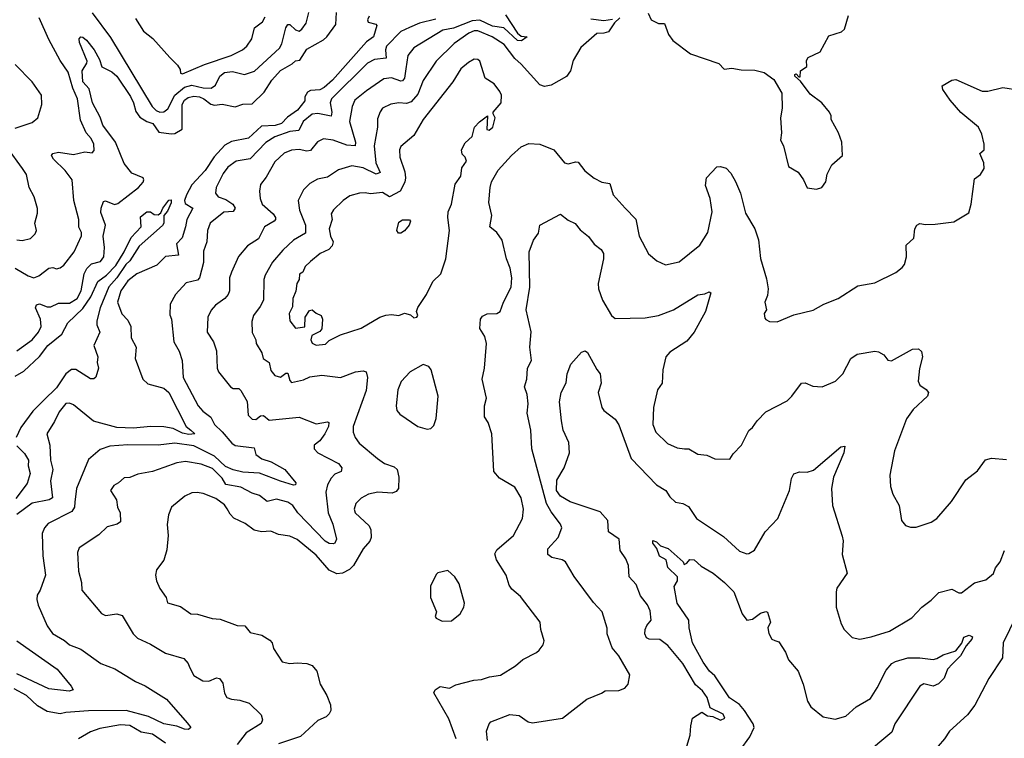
# Model space of a CAD drawing. Extents: x 1245432 to 1420865, y 606325 to 671314.
# Tile 272 of 382: x 1363590 to 1368823, y 645908 to 649726. Entities that reach past the tile are written whole.
import ezdxf

# ---------------------------------------------------------------- set-up
doc = ezdxf.new("R2010")
doc.units = 0

msp = doc.modelspace()

# ---------------------------------------------------------------- linework, layer by layer
at = {"layer": '0CON20XD'}
for points in [[(1363565.2, 648405.2), (1363635, 648364.7), (1363665, 648354.6), (1363691.1, 648365), (1363745, 648405.4), (1363765, 648408.6), (1363785, 648402.5), (1363805, 648407.1), (1363825, 648421.9), (1363878.3, 648491.7), (1363918.2, 648578.2), (1363917.8, 648595), (1363903.9, 648623.9), (1363903.5, 648665), (1363878.1, 648765), (1363867.7, 648875), (1363831.9, 648925), (1363769.2, 648985), (1363759.4, 649005), (1363766, 649015), (1363795, 649022.8), (1363875, 649009.6), (1363935, 649023.1), (1363975, 649018.8), (1363985, 649030), (1363983.3, 649065), (1363969.5, 649095), (1363942.5, 649125), (1363912.4, 649192.4), (1363897.4, 649305), (1363871.3, 649361.3), (1363847.9, 649447.9), (1363805, 649509.4), (1363745, 649621.4), (1363692.7, 649735)], [(1363575, 647966.1), (1363655, 648024.6), (1363689.4, 648065), (1363702.9, 648095), (1363699.5, 648135), (1363673.4, 648195), (1363678.8, 648211.2), (1363695, 648215.7), (1363735, 648200.7), (1363755, 648200), (1363795, 648218.8), (1363855, 648219.5), (1363895.4, 648244.6), (1363916.7, 648285), (1363932.7, 648375), (1363946.5, 648403.5), (1363971.9, 648428.1), (1364019.8, 648440.2), (1364036.2, 648465), (1364041.1, 648515), (1364033.7, 648576.3), (1364046.4, 648635), (1364021.2, 648701.2), (1364021.9, 648725), (1364035, 648760.5), (1364045, 648762.7), (1364093.9, 648743.9), (1364111, 648749), (1364221.8, 648835), (1364245, 648861.9), (1364248.7, 648875), (1364245, 648885.4), (1364185, 648911.2), (1364145, 648962.1), (1364098, 649075), (1364031.2, 649165), (1364017.2, 649207.3), (1363977.3, 649285), (1363959, 649359), (1363926, 649395), (1363921, 649455), (1363947.1, 649495), (1363947.9, 649505), (1363906.7, 649605), (1363905.8, 649624.2), (1363915, 649634), (1363925, 649632.9), (1363945, 649616.7), (1363985, 649565.6), (1364014.6, 649515), (1364026.9, 649475), (1364079.7, 649449.7), (1364105, 649426.1), (1364178.5, 649318.5), (1364194.8, 649284.8), (1364207.5, 649237.5), (1364228.3, 649208.3), (1364264.8, 649184.8), (1364297.3, 649175), (1364328.3, 649128.3), (1364395, 649119.3), (1364415, 649122), (1364453.6, 649145), (1364453.7, 649275), (1364465, 649299), (1364485, 649312.5), (1364515, 649319.5), (1364545, 649315.6), (1364569, 649305), (1364605, 649277), (1364625, 649271.6), (1364665, 649276.2), (1364735, 649263.4), (1364775, 649277.3), (1364825, 649278), (1364889.4, 649340.6), (1364929.7, 649405), (1364975, 649456.7), (1365038.6, 649491.4), (1365055, 649508.1), (1365079.2, 649510.8), (1365115, 649568.8), (1365205, 649619.1), (1365221.9, 649635), (1365269.3, 649700.7), (1365272.9, 649765)], [(1365446.5, 649745), (1365438.6, 649725), (1365442.5, 649712.5), (1365481.7, 649701.7), (1365487.5, 649695), (1365470, 649635), (1365432.2, 649607.8), (1365252.1, 649405), (1365208.5, 649365), (1365185, 649353.2), (1365135, 649349.1), (1365118.5, 649341.5), (1365104.6, 649315.4), (1365105.4, 649295), (1365066.1, 649245), (1365012.2, 649207.8), (1364981.2, 649175), (1364947.1, 649162.9), (1364875, 649159.6), (1364805, 649096.3), (1364715, 649078.8), (1364680.2, 649059.8), (1364622.4, 648997.6), (1364575, 648924.1), (1364505, 648848.2), (1364475.8, 648795), (1364466.2, 648765), (1364469.4, 648749.4), (1364509.1, 648725), (1364477.7, 648665), (1364471.7, 648625), (1364452.5, 648567.5), (1364422.5, 648535), (1364434.5, 648475.5), (1364365, 648467.3), (1364319.1, 648420.9), (1364212.1, 648375), (1364165, 648337.6), (1364127.8, 648285), (1364109.6, 648225), (1364132.3, 648162.3), (1364165, 648128.6), (1364180, 648095), (1364181.4, 648035), (1364209.4, 647985), (1364203.1, 647925), (1364243.5, 647815), (1364270.8, 647790.9), (1364355, 647767.2), (1364382.9, 647745), (1364474.6, 647565), (1364500, 647545), (1364520, 647525), (1364488, 647522), (1364455, 647528.8), (1364405, 647554.4), (1364355, 647562.5), (1364284.6, 647564.6), (1364195, 647554.7), (1364105, 647559.3), (1363982.7, 647592.7), (1363875, 647680), (1363855, 647688.6), (1363835, 647686), (1363798.5, 647641.5), (1363775, 647590), (1363734.4, 647525), (1363749.4, 647465), (1363753.2, 647385), (1363766.1, 647335), (1363752.8, 647275), (1363764.2, 647185.8), (1363745.5, 647174.5), (1363655, 647156.8), (1363575, 647097.3)], [(1365801.7, 649728.3), (1365715, 649707.8), (1365662, 649685), (1365615, 649663.1), (1365539.2, 649585), (1365534, 649565), (1365538.1, 649521.9), (1365475, 649514.3), (1365437.5, 649495), (1365246.8, 649305), (1365239.7, 649285), (1365249.3, 649235), (1365245, 649213.1), (1365175, 649228.2), (1365145, 649224.7), (1365096.4, 649185), (1365072.7, 649137.3), (1365025, 649132.5), (1364945, 649103.5), (1364897.3, 649072.7), (1364815, 648986.7), (1364740.8, 648975), (1364695, 648941.8), (1364671.1, 648908.9), (1364633.9, 648835), (1364629.6, 648805), (1364645, 648785.5), (1364685, 648769.8), (1364722.5, 648745), (1364734.5, 648725), (1364725, 648707.1), (1364675, 648703.8), (1364602.2, 648645), (1364587.9, 648605), (1364583.8, 648545), (1364566.4, 648496.4), (1364566.7, 648435), (1364545, 648354), (1364535, 648341.8), (1364475, 648327.8), (1364417.8, 648265), (1364389.2, 648215), (1364387.5, 648157.5), (1364395.7, 648135), (1364408.2, 648015), (1364437.3, 647965), (1364453.5, 647915), (1364459.2, 647825), (1364538.2, 647675), (1364563.3, 647645), (1364605, 647614.3), (1364625.5, 647575), (1364666.2, 647536.2), (1364716.5, 647475), (1364735, 647463.4), (1364835, 647450.8), (1364845.5, 647415), (1364877.2, 647392.8), (1364926.8, 647376.8), (1364999.2, 647335), (1365057.5, 647265), (1365056.2, 647255), (1365045, 647252.2), (1364975, 647273), (1364865, 647316.8), (1364775, 647320.9), (1364723.8, 647333.8), (1364682.6, 647352.6), (1364625, 647407.2), (1364515, 647462.2), (1364415, 647475.9), (1364325, 647465.7), (1364165, 647467.6), (1364069.5, 647460.5), (1364017.6, 647442.4), (1363955, 647389.2), (1363890.8, 647235), (1363882.7, 647162.7), (1363880, 647135), (1363866.9, 647113.1), (1363741.7, 647048.3), (1363721.9, 647025), (1363709.5, 646995), (1363713.3, 646876.7), (1363726.2, 646775), (1363698.9, 646695), (1363682.8, 646667.2), (1363681.1, 646645), (1363687.8, 646615), (1363735.6, 646505), (1363764.4, 646465), (1363827.7, 646427.7), (1363855, 646403.3), (1363915, 646380.6), (1364020, 646305), (1364095, 646276.8), (1364205, 646210), (1364256.9, 646186.9), (1364370, 646115), (1364480.5, 645990.5)], [(1363975, 649762.7), (1364071.7, 649631.7), (1364292.9, 649265), (1364315, 649242.8), (1364335, 649235.2), (1364355, 649236.3), (1364377.8, 649252.2), (1364414.6, 649325.4), (1364465, 649367.7), (1364505, 649378.6), (1364565, 649363.4), (1364607.3, 649362.7), (1364631.2, 649378.8), (1364653.8, 649426.2), (1364678.6, 649445), (1364720.5, 649450.5), (1364785, 649434.6), (1364837.8, 649452.2), (1364970.4, 649575), (1364982.2, 649597.7), (1365005, 649682.5), (1365015, 649700), (1365025, 649700.6), (1365055, 649672.5), (1365075, 649665.6), (1365088.9, 649675), (1365112.6, 649707.4), (1365126.9, 649765)], [(1364205, 649732.5), (1364247.5, 649665), (1364296.4, 649626.4), (1364387.5, 649525), (1364427.5, 649485), (1364441.7, 649461.7), (1364445, 649442.5), (1364455, 649438), (1364572.6, 649487.4), (1364712.9, 649535), (1364774.4, 649565), (1364797.7, 649585), (1364822.7, 649625), (1364837.3, 649682.7), (1364880, 649715), (1364895, 649740.8)], [(1366171.8, 649751.8), (1366235.4, 649655), (1366255, 649639.1), (1366286.7, 649635), (1366256.9, 649613.1), (1366235, 649614.8), (1366162.1, 649682.1), (1366102.3, 649692.3), (1366035, 649723.9), (1365995, 649720.6), (1365895, 649681.7), (1365839.5, 649670.5), (1365683.8, 649576.2), (1365653.5, 649535), (1365642.6, 649465), (1365635, 649416), (1365625, 649401.2), (1365615, 649399.3), (1365565, 649416.6), (1365525, 649411.1), (1365432.2, 649347.8), (1365371.8, 649298.2), (1365355.9, 649265), (1365342.7, 649185), (1365374.6, 649075.4), (1365373.6, 649056.4), (1365329.1, 649059.1), (1365255, 649085.9), (1365205, 649092.1), (1365173.1, 649076.9), (1365135, 649031.5), (1365115, 649027.8), (1365075, 649036.6), (1365035, 649032), (1364995, 649016.9), (1364945, 648970.9), (1364900.5, 648889.5), (1364870.2, 648849.8), (1364863.5, 648815), (1364868.2, 648775), (1364879.1, 648745), (1364937.3, 648695), (1364949.5, 648675), (1364948.5, 648665), (1364941.9, 648655), (1364890, 648625), (1364859.2, 648560.8), (1364800, 648525)], [(1366780, 649735), (1366750.8, 649709.2), (1366718.5, 649661.5), (1366695, 649653.7), (1366657.4, 649652.6), (1366572, 649578), (1366531.3, 649508.7), (1366517.9, 649455), (1366495.3, 649424.7), (1366415, 649377.5), (1366378.3, 649371.7), (1366355, 649379.4), (1366255, 649490.4), (1366220.6, 649520.6), (1366165, 649594.7), (1366100.9, 649635), (1366025, 649667.6), (1366005, 649666.6), (1365976.4, 649655), (1365899.8, 649600.2), (1365803.8, 649505), (1365733.3, 649403.3), (1365705, 649331.1), (1365669.8, 649290.2), (1365645, 649281.2), (1365605, 649283.8), (1365562.1, 649277.9), (1365518, 649255), (1365505, 649236.7), (1365491.7, 649198.3), (1365490.9, 649155), (1365474.3, 649055), (1365481.7, 648965), (1365505, 648913.1), (1365485, 648904.8), (1365415, 648938), (1365355, 648950), (1365285, 648927.5), (1365225, 648888.7), (1365172, 648878), (1365131.4, 648855), (1365097.8, 648822.2), (1365070.5, 648765), (1365076.9, 648713.1), (1365107.9, 648635), (1365108.2, 648591.8), (1365045, 648554.5), (1364988, 648502), (1364933.2, 648436.8), (1364895, 648368)], [(1366625, 649730.3), (1366695, 649720.9), (1366741.1, 649728.9)], [(1366930.5, 649760.5), (1366945.8, 649725), (1366985, 649705.7), (1367016.7, 649705), (1367038, 649648), (1367062, 649615), (1367155, 649544), (1367305, 649493.3), (1367335, 649463.3), (1367375, 649468.8), (1367425, 649460), (1367497.3, 649457.3), (1367547.5, 649445), (1367598.8, 649408.8), (1367640, 649335), (1367643.3, 649255), (1367634, 649205), (1367638.8, 649125), (1367633.9, 649086.1), (1367650, 649055), (1367676.4, 648946.4), (1367726.7, 648915), (1367756.7, 648875), (1367775, 648833.3), (1367825, 648826.2), (1367852.5, 648835), (1367873.8, 648865), (1367881.2, 648905), (1367906.2, 648955), (1367963.8, 649005), (1367960, 649075), (1367941.2, 649125), (1367902.5, 649195), (1367902.5, 649215), (1367893.3, 649235), (1367853.8, 649285), (1367790.5, 649330.5), (1367739.3, 649399.3), (1367710, 649425), (1367710, 649435), (1367717.5, 649437.5), (1367731.7, 649421.7), (1367738.3, 649421.7), (1367740, 649455), (1367773.6, 649476.4), (1367771.7, 649508.3), (1367780, 649525), (1367845, 649556), (1367890.6, 649639.4), (1367958.2, 649661.8), (1367973.8, 649675), (1367995, 649747.5)], [(1365165, 647996.9), (1365215, 648002.5), (1365235, 648020.5), (1365295, 648052.2), (1365405, 648087.5), (1365503.3, 648145), (1365535, 648156), (1365565, 648160), (1365605, 648154), (1365635, 648166), (1365667.3, 648157.3), (1365685, 648142), (1365700, 648145), (1365706.2, 648155), (1365698.8, 648175), (1365705, 648196.7), (1365751.1, 648265), (1365785, 648334), (1365828, 648375), (1365855.5, 648454.5), (1365874.5, 648605), (1365864.5, 648674.5), (1365867.1, 648705), (1365884.7, 648745), (1365905, 648852), (1365934.4, 648895), (1365940.4, 648939.6), (1365964, 648975), (1365958, 648995), (1365941.2, 649011.2), (1365937.9, 649035), (1365957.6, 649072.4), (1365994.7, 649105), (1366006.6, 649155), (1366033, 649183), (1366075.5, 649215.5), (1366072.9, 649142.9), (1366085, 649139.1), (1366105, 649154.6), (1366116.9, 649205), (1366105.7, 649225), (1366106.9, 649235), (1366148, 649285), (1366150, 649325), (1366142.5, 649345), (1366110.8, 649385), (1366064.2, 649415), (1366035, 649506), (1366024.1, 649514.1), (1366005, 649515.8), (1365975, 649498.6), (1365935, 649464.3), (1365891.8, 649395), (1365734.6, 649195), (1365685, 649111.4), (1365615, 649052), (1365608.5, 649035), (1365610.5, 648995), (1365637, 648917), (1365641.1, 648885), (1365637.3, 648862.7), (1365611.8, 648815), (1365555, 648784.8), (1365518, 648808), (1365455, 648800.4), (1365425, 648806.8), (1365395, 648804.6), (1365345, 648790.4), (1365308.6, 648765), (1365257.1, 648715), (1365244.3, 648695), (1365249.7, 648665), (1365235.4, 648615), (1365241.1, 648575), (1365256.2, 648545), (1365250, 648525), (1365231.9, 648505), (1365187.3, 648482.7), (1365135, 648441.5), (1365106.1, 648413.9), (1365094.4, 648385), (1365076.6, 648373.4), (1365074.6, 648345), (1365062.5, 648325), (1365056.6, 648283.4), (1365041.2, 648245), (1365039.1, 648200.9), (1365021.5, 648165), (1365026.2, 648126.2), (1365055, 648086.7), (1365105, 648094.4), (1365107.7, 648145), (1365129.1, 648180.9), (1365145, 648184.4), (1365165, 648165.7), (1365191.8, 648155), (1365198.7, 648135), (1365196.2, 648083.8), (1365185, 648069.1), (1365142.7, 648047.3), (1365136.2, 648025), (1365145, 648007.8), (1365165, 647996.9)], [(1363565, 649149.4), (1363655, 649180.4), (1363685.6, 649205), (1363707.5, 649275), (1363705.7, 649325), (1363656.2, 649396.2), (1363565, 649487.5)], [(1365909.1, 645905), (1365871.1, 646011.1), (1365791.7, 646148.3), (1365797.5, 646165), (1365825, 646182), (1365875, 646174.4), (1365908.6, 646191.4), (1366003, 646217), (1366045, 646220.4), (1366086.3, 646233.7), (1366145, 646242.5), (1366225, 646292.5), (1366264.5, 646325.5), (1366337.1, 646362.9), (1366350, 646375), (1366371.2, 646405), (1366377.5, 646425), (1366360, 646485), (1366356, 646525), (1366251.3, 646661.3), (1366205, 646699.2), (1366190.6, 646720.6), (1366174.5, 646775), (1366123.3, 646855), (1366115, 646887.5), (1366125, 646908.9), (1366214.4, 646985), (1366262.2, 647075), (1366268.1, 647125), (1366254.4, 647185), (1366222, 647242), (1366139.4, 647289.4), (1366110, 647325), (1366098.6, 647525), (1366079.2, 647585), (1366060, 647615), (1366059.5, 647675), (1366070, 647715), (1366048, 647815), (1366060.8, 647875), (1366070.6, 648005), (1366061.7, 648041.7), (1366035.6, 648085), (1366038.6, 648135), (1366049.8, 648150.2), (1366075, 648162.7), (1366125, 648164.5), (1366143.1, 648175), (1366161.4, 648225), (1366202.3, 648305), (1366204.7, 648355), (1366197.2, 648405), (1366177.1, 648455), (1366153.8, 648553.8), (1366125, 648594.4), (1366089.4, 648625), (1366098.5, 648685), (1366084.1, 648755), (1366090.9, 648835), (1366098.2, 648865), (1366133.6, 648926.4), (1366203.5, 649005), (1366255, 649051.1), (1366295, 649068.1), (1366354.6, 649064.6), (1366428, 649035), (1366485.8, 648965.8), (1366505, 648960), (1366545, 648970.8), (1366558.3, 648968.3), (1366593.2, 648923.2), (1366643.9, 648883.9), (1366683.3, 648863.3), (1366726, 648855), (1366744.2, 648795), (1366808, 648725), (1366865.4, 648665.4), (1366882.2, 648575), (1366931.7, 648481.7), (1366976.7, 648445), (1367023.1, 648423.1), (1367095, 648439.4), (1367205, 648527.5), (1367246.5, 648595), (1367270.4, 648705), (1367260, 648775), (1367235.5, 648845), (1367240, 648885), (1367295, 648943.3), (1367315, 648946.7), (1367345, 648936.7), (1367370.3, 648910.3), (1367395, 648866.7), (1367421.4, 648805), (1367447.2, 648697.2), (1367497.8, 648615), (1367516.4, 648556.4), (1367527, 648457), (1367559.4, 648349.4), (1367567.5, 648295), (1367565, 648260), (1367551.2, 648225), (1367560, 648185), (1367547.5, 648165), (1367550.7, 648140.7), (1367555, 648132.5), (1367575, 648122.5), (1367615, 648120), (1367705, 648158), (1367807.6, 648182.4), (1367863.3, 648215), (1367940, 648245), (1368045, 648311.2), (1368135, 648328), (1368246.6, 648383.4), (1368281.2, 648408.8), (1368292, 648425), (1368304.2, 648465), (1368302, 648528), (1368342.5, 648565), (1368347.5, 648615), (1368357.5, 648635), (1368375, 648643.3), (1368405, 648638), (1368455, 648640), (1368555, 648652.5), (1368635, 648700), (1368646.7, 648745), (1368665, 648880), (1368695.9, 648904.1), (1368716.2, 648935), (1368713.8, 648965), (1368693.3, 649015), (1368716.7, 649035), (1368716.2, 649065), (1368703, 649117), (1368686.2, 649155), (1368592.9, 649232.9), (1368535, 649298.6), (1368495.8, 649355), (1368493.3, 649375), (1368543.8, 649405), (1368565, 649407.3), (1368705, 649346.8), (1368735, 649345.5), (1368815, 649365.6), (1368905, 649351.4)], [(1363575, 648555.7), (1363603, 648553), (1363647.1, 648562.9), (1363672, 648588), (1363678.9, 648605), (1363669.4, 648645), (1363685, 648697.5), (1363685, 648722.5), (1363667.1, 648785), (1363639.2, 648835), (1363625, 648902.5), (1363604.6, 648934.6), (1363524.5, 649045)], [(1363565, 647831.9), (1363611.8, 647858.2), (1363694.2, 647935.8), (1363738.8, 647995), (1363813.3, 648055), (1363845.4, 648115), (1363925, 648191.3), (1363967.5, 648252.5), (1364004.8, 648335.2), (1364050.9, 648369.1), (1364100.4, 648419.6), (1364145, 648491.9), (1364181.3, 648568.7), (1364234.5, 648625), (1364231.7, 648678.3), (1364265.4, 648704.6), (1364285, 648705.7), (1364305, 648690), (1364325, 648688.9), (1364339.5, 648700.5), (1364350.5, 648725), (1364382.9, 648767.1), (1364395, 648768.8), (1364395, 648752), (1364375, 648708.1), (1364355.5, 648685), (1364355.6, 648645), (1364348.5, 648631.5), (1364225, 648523.3), (1364175.6, 648445), (1364154.3, 648425.7), (1364105.5, 648355), (1364063.2, 648306.8), (1364016.8, 648195), (1363998.9, 648125), (1363998.7, 648105), (1364015.8, 648065), (1363982.8, 647995), (1364004.4, 647935), (1364002, 647905), (1364009.2, 647875), (1363994.3, 647825.7), (1363983, 647817), (1363965, 647817.5), (1363887.4, 647867.4), (1363865, 647867.6), (1363835, 647844.3), (1363785, 647770.2), (1363718, 647705), (1363659.3, 647645), (1363595, 647558.6), (1363571.5, 647505)], [(1366075.5, 645895), (1366071.1, 645945), (1366084.2, 645985), (1366093.8, 645995), (1366195, 646033.8), (1366245, 646027.9), (1366292.5, 645995), (1366315, 645989.5), (1366475, 646013.8), (1366605, 646115.8), (1366681.9, 646148.1), (1366700.8, 646159.2), (1366775, 646161.4), (1366805.7, 646174.3), (1366824, 646195), (1366832, 646245), (1366774, 646345), (1366738.3, 646388.3), (1366712.9, 646462.9), (1366712, 646492), (1366685, 646578.8), (1366639.7, 646629.7), (1366537, 646767), (1366490, 646845), (1366473.3, 646855), (1366418.3, 646868.3), (1366397.5, 646885), (1366397.1, 646915), (1366452.2, 646975), (1366470.5, 647025), (1366464.4, 647045), (1366415, 647110.4), (1366390, 647155), (1366311.8, 647445), (1366307.1, 647545), (1366287.5, 647635), (1366291.8, 647685), (1366287.1, 647735), (1366272.3, 647775), (1366284.4, 647815), (1366289.5, 647875), (1366310.5, 647915), (1366300.6, 647985), (1366307.7, 648067.7), (1366282.5, 648185), (1366301.2, 648305), (1366296.8, 648493.2), (1366321.2, 648555), (1366347.6, 648592.4), (1366353.8, 648635), (1366465, 648693.3), (1366505, 648660), (1366542.3, 648642.3), (1366568.8, 648608.8), (1366613.2, 648573.2), (1366643.7, 648533.7), (1366680, 648505), (1366693, 648483), (1366693.3, 648455), (1366664.3, 648324.3), (1366666.9, 648295), (1366686.7, 648235), (1366735, 648153.3), (1366755, 648138), (1366915, 648142.2), (1366985, 648154.5), (1367065, 648183.8), (1367195, 648264), (1367231.2, 648268.8), (1367255, 648280), (1367262.5, 648275), (1367235.4, 648174.6), (1367174.3, 648065), (1367135, 648017.1), (1367045, 647960), (1367024.3, 647935), (1367008, 647865), (1367004, 647795), (1366980.6, 647759.4), (1366958, 647665), (1366954.4, 647575), (1366971.4, 647535), (1367033.5, 647473.5), (1367085, 647451.4), (1367123.9, 647446.1)], [(1365615, 648591.2), (1365602.4, 648592.4), (1365594.6, 648605), (1365605, 648649.3), (1365625, 648662.4), (1365661.9, 648661.9), (1365666.2, 648655), (1365659.6, 648635), (1365635, 648603.3), (1365615, 648591.2)], [(1364800, 648525), (1364752.1, 648467.9), (1364714.6, 648385), (1364705.5, 648355), (1364704.5, 648285), (1364697.8, 648265), (1364680.6, 648245), (1364630.5, 648209.5), (1364607.6, 648182.4), (1364589.5, 648145), (1364586.2, 648065), (1364619.6, 648015), (1364636.3, 647966.3), (1364639.5, 647875), (1364645.6, 647855), (1364709.2, 647775), (1364725, 647766.9), (1364755, 647765.5), (1364764.3, 647755), (1364797.8, 647697.8), (1364804.2, 647625), (1364825, 647602.5), (1364845, 647601.5), (1364869.5, 647620.5), (1364885, 647623.2), (1364915, 647597.5), (1365075, 647614.3), (1365165, 647578.2), (1365225, 647588.6), (1365233.3, 647585), (1365231.5, 647565), (1365211.2, 647525), (1365185, 647488.5), (1365155.6, 647464.4), (1365155.6, 647445), (1365174.7, 647424.7), (1365285, 647368.5), (1365302.2, 647345), (1365298.8, 647325), (1365265, 647311.9), (1365245, 647289.2), (1365225.8, 647254.2), (1365216.5, 647215), (1365229.2, 647105), (1365254.7, 647045), (1365272.8, 646965), (1365265.4, 646945), (1365255, 646940.8), (1365235, 646942.5), (1365214, 646955), (1365068.2, 647105), (1365040.8, 647145), (1365015, 647162.2), (1364955, 647177.5), (1364905, 647165.4), (1364865, 647198.2), (1364825, 647210.4), (1364765, 647241.6), (1364685.6, 647255.6), (1364665, 647289.6), (1364615, 647341.2), (1364555, 647364.2), (1364471.7, 647378.3), (1364425, 647371.3), (1364355, 647347.1), (1364295, 647325.5), (1364218.3, 647311.7), (1364175, 647292.5), (1364145, 647291.2), (1364115.6, 647264.4), (1364089.5, 647250.5), (1364072.5, 647225), (1364104.1, 647174.1), (1364110, 647135), (1364124.2, 647105), (1364125, 647057.5), (1364107.5, 647045), (1364055, 647031.4), (1364010.5, 646989.5), (1363905, 646920), (1363896.1, 646893.9), (1363901.9, 646795), (1363918, 646735), (1363920, 646695), (1364025, 646571.2), (1364045, 646560.8), (1364105, 646568.1), (1364135, 646559.2), (1364191.9, 646461.9), (1364215, 646440), (1364285, 646408.1), (1364365, 646359.4), (1364462.1, 646332.1), (1364484.2, 646305), (1364492.2, 646285), (1364515, 646242), (1364562.3, 646212.3), (1364595, 646211.1), (1364635, 646228.6), (1364651.2, 646225), (1364669.6, 646199.6), (1364677.6, 646147.6), (1364690.8, 646125), (1364714.7, 646114.7), (1364760.2, 646110.2), (1364808.8, 646095), (1364872.9, 646032.9), (1364880.5, 646005), (1364873.1, 645986.9), (1364792.6, 645937.4), (1364744.8, 645875)], [(1364895, 648368), (1364887.3, 648345), (1364884.6, 648235), (1364868.1, 648201.9), (1364832.2, 648155), (1364823, 648123), (1364825, 648063.3), (1364844, 648025), (1364846.2, 648005), (1364876.3, 647956.3), (1364884.4, 647925), (1364915.5, 647905), (1364925, 647861.2), (1364945.3, 647835.3), (1364975, 647826.7), (1365005, 647848), (1365015, 647847.5), (1365025, 647808.8), (1365035, 647798.1), (1365098, 647812), (1365132.5, 647827.5), (1365195, 647837.5), (1365295, 647824.4), (1365375, 647854.4), (1365415, 647860.8), (1365431.2, 647855), (1365438.9, 647825), (1365430.4, 647755), (1365362.2, 647565), (1365361.8, 647535), (1365371.9, 647505), (1365394.4, 647475), (1365491.4, 647395), (1365528.1, 647368.1), (1365579.7, 647349.7), (1365595.6, 647335), (1365605.6, 647295), (1365602.5, 647235), (1365591.3, 647218.7), (1365570, 647210), (1365493.8, 647216.2), (1365443.3, 647205), (1365405, 647184.3), (1365377.1, 647155), (1365368.1, 647125), (1365372.2, 647105), (1365446.5, 647036.5), (1365455.5, 647015), (1365458.6, 646975), (1365450.8, 646955), (1365415.4, 646914.6), (1365364.7, 646825.3), (1365342.9, 646805), (1365304.7, 646785.3), (1365275, 646781.6), (1365235, 646801.1), (1365165, 646880.8), (1365065, 646963.5), (1365025, 646982.2), (1364965, 646990), (1364925, 647008.9), (1364875, 647004.5), (1364835, 647013.6), (1364788.2, 647048.2), (1364727.7, 647077.7), (1364708.1, 647098.1), (1364692.5, 647127.5), (1364677.4, 647147.4), (1364632.1, 647182.1), (1364565, 647207.8), (1364533, 647213), (1364505, 647211.1), (1364466.7, 647195), (1364396.2, 647135), (1364380.6, 647095), (1364372.9, 647042.9), (1364378, 646985), (1364371.2, 646908.8), (1364355, 646853.3), (1364317.3, 646802.7), (1364311.2, 646775), (1364316, 646745), (1364334.3, 646704.3), (1364368, 646655), (1364375, 646627.5), (1364445, 646607.5), (1364499.5, 646569.5), (1364535, 646567.1), (1364613.3, 646543.3), (1364655, 646540), (1364745, 646507.1), (1364785.6, 646505.6), (1364815, 646470), (1364875.8, 646455.8), (1364919.7, 646429.7), (1364931.2, 646415), (1364938.8, 646385), (1364985, 646314), (1365025, 646304.2), (1365065, 646309.2), (1365115, 646305.8), (1365144.3, 646294.3), (1365168.8, 646265), (1365186, 646195), (1365222.5, 646135), (1365242, 646085), (1365244, 646055), (1365235, 646036.7), (1365218.3, 646021.7), (1365175, 646002.9), (1365082.5, 645917.5), (1364965, 645877.8)], [(1367135.7, 645865), (1367154.2, 645925), (1367156.6, 645973.4), (1367166.7, 646015), (1367215, 646046), (1367245, 646027.5), (1367273.3, 646023.3), (1367315, 646004), (1367338, 646015), (1367328.8, 646035), (1367260.2, 646070.2), (1367244.3, 646125), (1367219.1, 646159.1), (1367181.7, 646191.7), (1367114.7, 646305), (1367035, 646400), (1366992.4, 646432.4), (1366935, 646433.7), (1366920.7, 646440.7), (1366912.9, 646462.9), (1366914.2, 646485.8), (1366922.6, 646507.4), (1366946.7, 646535), (1366940, 646585), (1366926.3, 646616.3), (1366890, 646665), (1366865.6, 646725), (1366830, 646765), (1366825.5, 646825), (1366811.2, 646861.2), (1366781.4, 646905), (1366775.4, 646965.4), (1366718.8, 647005), (1366715.4, 647065), (1366675, 647111.2), (1366515, 647163.8), (1366465, 647193.5), (1366442.5, 647225), (1366445, 647280), (1366484.4, 647345), (1366512.9, 647425), (1366509.1, 647479.1), (1366478.1, 647545), (1366469.2, 647595), (1366458.9, 647695), (1366467.5, 647745), (1366494.4, 647795.6), (1366499.2, 647845), (1366518.8, 647895), (1366575, 647960), (1366595, 647966.2), (1366607.3, 647957.3), (1366656.6, 647866.6), (1366674.2, 647845), (1366680.8, 647795), (1366664.4, 647745), (1366684.7, 647664.7), (1366695, 647648.6), (1366755, 647602.9), (1366775, 647574), (1366839.6, 647395), (1366975, 647254.5), (1367023.4, 647223.4), (1367045, 647191.4), (1367075, 647162.9), (1367115, 647155.6), (1367145, 647139.2), (1367186.3, 647076.3), (1367330.3, 646980.3), (1367415, 646901.4), (1367455, 646887.5), (1367465, 646889.2), (1367495, 646907.5), (1367552.9, 647005), (1367619.4, 647075), (1367681.9, 647225), (1367692.1, 647287.9), (1367705, 647313.3), (1367735, 647323.3), (1367775, 647321.2), (1367808.3, 647331.7), (1367955, 647456), (1367975, 647460), (1367970.8, 647425), (1367915.9, 647295.9), (1367904.3, 647234.3), (1367910.6, 647145), (1367961.4, 646981.4), (1367967.5, 646957.5), (1367962, 646885), (1367988.8, 646785), (1367933.8, 646705), (1367928.8, 646685), (1367930, 646605), (1367955.8, 646515), (1367971.2, 646485), (1368015, 646443.3), (1368055, 646433.8), (1368115, 646446), (1368212.7, 646477.3), (1368331.9, 646548.1), (1368384, 646605), (1368435, 646641.2), (1368475, 646682), (1368545, 646700.8), (1368580.9, 646680.9), (1368595, 646680), (1368665.6, 646734.4), (1368725, 646748.8), (1368765, 646783.3), (1368776.2, 646813.8), (1368802, 646845), (1368824.2, 646905)], [(1367123.9, 647446.1), (1367145.8, 647445.8), (1367195, 647418), (1367242.3, 647412.3), (1367285, 647392), (1367365, 647390), (1367381.2, 647418.8), (1367425.8, 647465), (1367465, 647543.3), (1367485, 647558.8), (1367509.2, 647595), (1367555, 647642.5), (1367668.8, 647701.2), (1367693.8, 647725), (1367745, 647793.8), (1367765, 647795.8), (1367805, 647779.2), (1367855, 647775.7), (1367926.2, 647805), (1367965.4, 647844.6), (1368007.5, 647925), (1368040.9, 647949.1), (1368134.2, 647964.2), (1368155, 647961.4), (1368183.3, 647945), (1368205, 647916.7), (1368223.9, 647913.9), (1368335, 647976), (1368367.7, 647977.7), (1368382.7, 647962.7), (1368388.6, 647935), (1368372.7, 647872.7), (1368365.8, 647805), (1368375, 647783.8), (1368408.3, 647761.7), (1368420.8, 647745), (1368415.6, 647725), (1368338, 647655), (1368304.2, 647605), (1368240, 647435), (1368214.3, 647305), (1368218, 647245), (1368230, 647205), (1368264.2, 647145), (1368276, 647065), (1368298, 647038), (1368325, 647030), (1368355, 647030), (1368435, 647056), (1368465, 647076.2), (1368542, 647165), (1368618.3, 647281.7), (1368681.2, 647328.8), (1368722.7, 647387.3), (1368755, 647396.7), (1368835, 647388.8)], [(1365755, 647550), (1365775, 647553.3), (1365790.7, 647569.3), (1365803.1, 647606.9), (1365813.1, 647725), (1365775.9, 647865.9), (1365763.8, 647883.8), (1365735, 647893.8), (1365665.8, 647855), (1365617.4, 647802.6), (1365600.3, 647759.7), (1365590, 647675), (1365595, 647650), (1365609.3, 647629.3), (1365705, 647563.8), (1365755, 647550)], [(1363575, 647462.1), (1363615, 647420), (1363636.5, 647385), (1363633.8, 647355), (1363644.6, 647314.6), (1363629.4, 647260.6), (1363568.8, 647181.2)], [(1367419.7, 645845), (1367470.9, 645915), (1367493.3, 645965), (1367488.5, 645985), (1367441.6, 646055), (1367415, 646087.2), (1367361.8, 646121.8), (1367285, 646239.7), (1367256.8, 646265), (1367221.9, 646311.9), (1367165.6, 646415), (1367148.1, 646495), (1367145.8, 646535.8), (1367084.3, 646625), (1367069.2, 646715), (1367085.9, 646744.1), (1367085.7, 646765.7), (1367034.5, 646815), (1367025.5, 646855.5), (1366990.4, 646875), (1366976.5, 646916.5), (1366954.6, 646945), (1366955, 646958.8), (1366975, 646950.8), (1366995, 646930.8), (1367036.9, 646916.9), (1367115.9, 646845.9), (1367121.7, 646831.7), (1367135, 646837.5), (1367152.3, 646857.7), (1367175, 646855.7), (1367211.5, 646821.5), (1367275, 646785.7), (1367336.2, 646735), (1367385.6, 646685), (1367429.1, 646569.1), (1367455, 646535.8), (1367485, 646541.4), (1367526.8, 646573.2), (1367555, 646581.2), (1367565, 646577.5), (1367580, 646525), (1367566, 646495), (1367570.8, 646465), (1367586.7, 646435), (1367603.6, 646426.4), (1367625, 646420), (1367660.8, 646365), (1367675.8, 646325), (1367726.7, 646265), (1367753.3, 646195), (1367777.8, 646105), (1367794.6, 646074.6), (1367860.9, 646020.9), (1367925, 646008.6), (1367981.4, 646025), (1368035.2, 646074.8), (1368111.2, 646118.8), (1368147.5, 646175), (1368195, 646268.9), (1368225, 646304.5), (1368244.3, 646315.7), (1368310, 646335), (1368375, 646335.6), (1368445, 646326.9), (1368465, 646330.9), (1368499.1, 646350.9), (1368565, 646372.7), (1368597, 646413), (1368607.8, 646445), (1368636.4, 646456.4), (1368655, 646446.9), (1368650.7, 646435), (1368621, 646399), (1368590.9, 646345), (1368547.6, 646302.4), (1368522, 646275), (1368503, 646227), (1368473.6, 646196.4), (1368445, 646183.8), (1368395, 646197.5), (1368375, 646184), (1368240.9, 645985), (1368225, 645940.5), (1368075.5, 645815)], [(1365835, 646530), (1365885, 646532), (1365930.5, 646569.5), (1365951.2, 646605), (1365953.8, 646625), (1365925, 646727.5), (1365902.5, 646765), (1365865, 646800), (1365813, 646787), (1365803, 646777), (1365773.9, 646716.1), (1365773.3, 646655), (1365805, 646580), (1365797.5, 646555), (1365803.3, 646545), (1365835, 646530)], [(1368885, 646552.9), (1368817.8, 646415), (1368814, 646335), (1368740.6, 646225), (1368666.7, 646083.3), (1368628.1, 646031.9), (1368531.9, 645945), (1368506.2, 645903.8), (1368472, 645865), (1368463.3, 645843.3), (1368476.4, 645826.4), (1368465.4, 645794.6), (1368449.4, 645765), (1368452.9, 645732.9), (1368512.3, 645692.3), (1368575, 645668.8), (1368605, 645650), (1368626.2, 645615), (1368651.7, 645551.7), (1368676.2, 645515), (1368685, 645460), (1368695, 645446.7), (1368765, 645433.8), (1368931.7, 645448.3)], [(1363575, 646424.6), (1363789.2, 646275), (1363863.8, 646185), (1363873.3, 646165), (1363852, 646158), (1363745, 646169.7), (1363575, 646250.9)], [(1364480.5, 645990.5), (1364500, 645965), (1364486.2, 645955), (1364465, 645955.5), (1364425, 645971.8), (1364355, 645984.3), (1364273.4, 646023.4), (1364155, 646055.9), (1363955, 646053.4), (1363835, 646045.3), (1363805, 646037.1), (1363735, 646050.6), (1363685, 646079.2), (1363625.5, 646135), (1363560.8, 646170.8)], [(1364365, 645880.9), (1364295, 645928.6), (1364235, 645940.6), (1364175, 645974.7), (1364125, 645979.8), (1364015, 645959.1), (1363965, 645942.3), (1363902.9, 645905)]]:
    msp.add_lwpolyline(points, dxfattribs=at)

doc.saveas('drawing.dxf')
